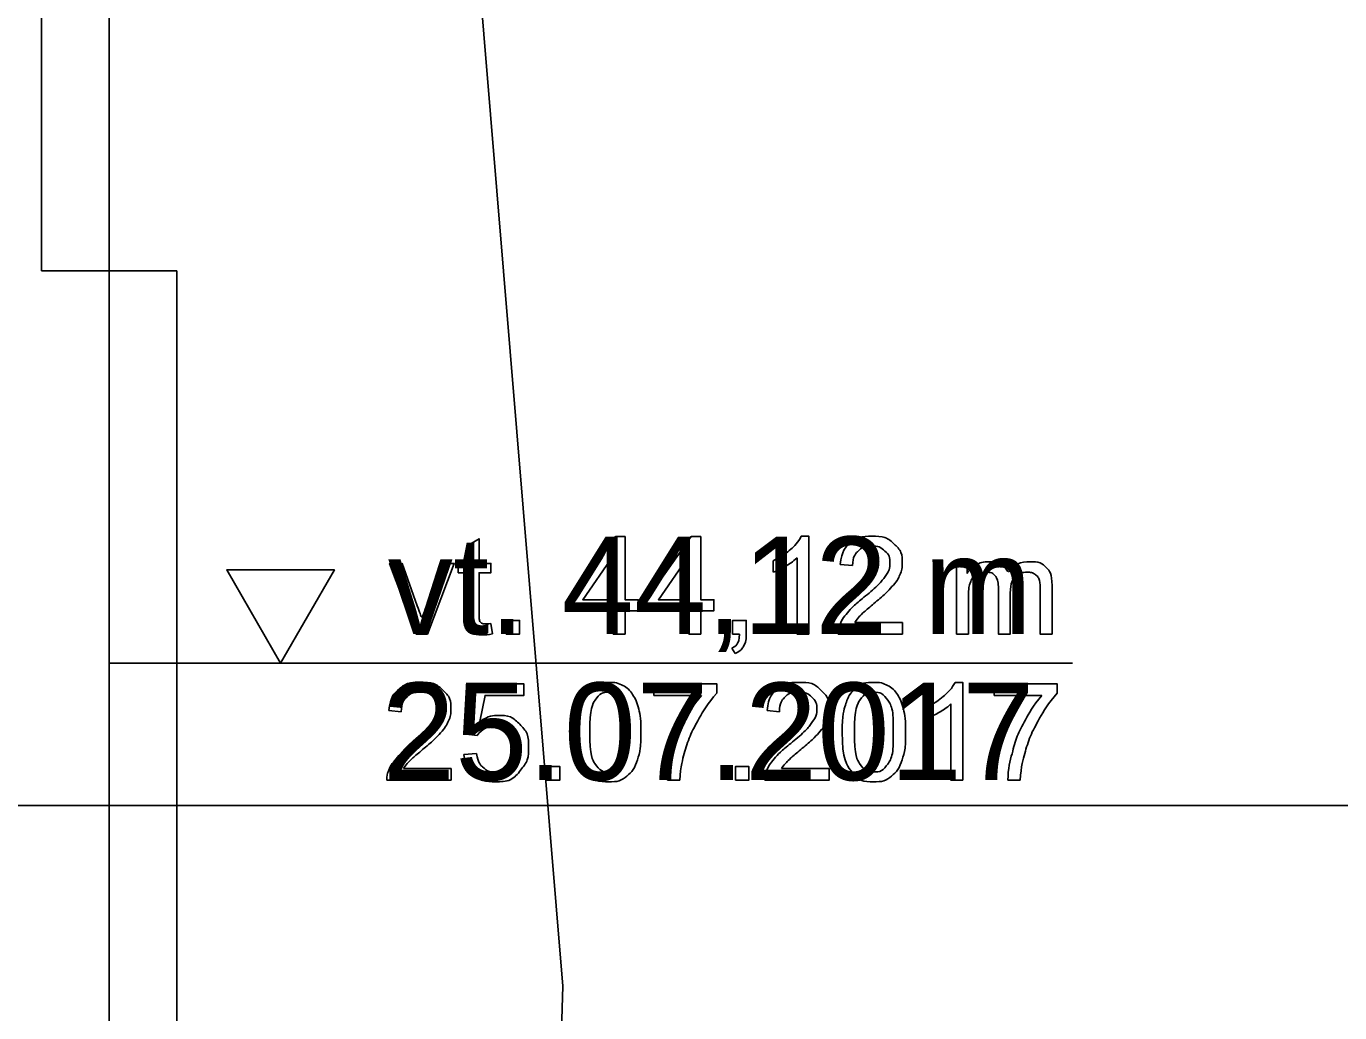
# Model space of a CAD drawing. Extents: x 700746 to 706058, y 6570320 to 6580460.
# Drawn here: x 704306.79 to 704355.33, y 6575890.21 to 6575926.67 of the extents above; entities that cross this region are included whole.
import ezdxf

# ---------------------------------------------------------------- set-up
doc = ezdxf.new("R2010")
doc.units = 0
for name, color, linetype in [('GEOLPUNKT', 7, 'Continuous'), ('Plokid', 7, 'Continuous'), ('Täide', 7, 'Continuous'), ('Veetase', 7, 'Continuous')]:
    doc.layers.add(name, color=color, linetype=linetype)

msp = doc.modelspace()

# ---------------------------------------------------------------- linework, layer by layer
at = {"layer": 'GEOLPUNKT'}
msp.add_lwpolyline([(704309.853, 6575963.131), (704309.853, 6575775.631)], dxfattribs=at)
for points in [[(704307.353, 6575948.631), (704309.853, 6575948.631), (704309.853, 6575917.631), (704307.353, 6575917.631)], [(704312.353, 6575917.631), (704309.853, 6575917.631), (704309.853, 6575886.631), (704312.353, 6575886.631)]]:
    msp.add_lwpolyline(points, close=True, dxfattribs=at)
at = {"layer": 'Plokid'}
msp.add_line((704283.757, 6575897.871), (704372.345, 6575897.871), dxfattribs=at)
at = {"layer": 'Täide'}
msp.add_lwpolyline([(704319.692, 6575785.609), (704323.557, 6575789.528), (704326.612, 6575891.19), (704322.471, 6575941.091), (704317.545, 6575958.492), (704309.853, 6575963.131), (704300.461, 6575957.26), (704296.151, 6575941.553), (704290.448, 6575872.612), (704293.776, 6575815.623), (704296.82, 6575787.427), (704299.069, 6575785.391)], dxfattribs=at)
at = {"layer": 'Veetase'}
msp.add_line((704345.45, 6575903.131), (704309.853, 6575903.131), dxfattribs=at)
msp.add_line((704345.45, 6575903.131), (704309.853, 6575903.131), dxfattribs=at)
for points in [[(704328.479, 6575904.206), (704328.479, 6575905.068), (704326.917, 6575905.068), (704326.917, 6575905.474), (704328.558, 6575907.806), (704328.92, 6575907.806), (704328.92, 6575905.474), (704329.406, 6575905.474), (704329.406, 6575905.068), (704328.92, 6575905.068), (704328.92, 6575904.206), (704328.479, 6575904.206)], [(704331.275, 6575904.206), (704331.275, 6575905.068), (704329.713, 6575905.068), (704329.713, 6575905.474), (704331.354, 6575907.806), (704331.716, 6575907.806), (704331.716, 6575905.474), (704332.202, 6575905.474), (704332.202, 6575905.068), (704331.716, 6575905.068), (704331.716, 6575904.206), (704331.275, 6575904.206)], [(704335.43, 6575907.82), (704335.714, 6575907.82), (704335.714, 6575904.206)], [(704323.076, 6575904.97), (704323.076, 6575906.473), (704322.749, 6575906.473), (704322.749, 6575906.816), (704323.076, 6575906.816), (704323.076, 6575907.462), (704323.518, 6575907.727), (704323.518, 6575906.816), (704323.959, 6575906.816), (704323.959, 6575906.473), (704323.518, 6575906.473), (704323.518, 6575904.944)], [(704321.199, 6575904.206), (704320.211, 6575906.816), (704320.678, 6575906.816), (704321.237, 6575905.253)], [(704321.568, 6575905.224), (704322.147, 6575906.816), (704322.601, 6575906.816), (704321.614, 6575904.206), (704321.199, 6575904.206)], [(704328.479, 6575905.474), (704328.479, 6575907.1), (704327.352, 6575905.474), (704328.479, 6575905.474)], [(704331.275, 6575905.474), (704331.275, 6575907.1), (704330.148, 6575905.474), (704331.275, 6575905.474)], [(704334.389, 6575906.49), (704334.389, 6575906.917)], [(704335.714, 6575904.206), (704335.272, 6575904.206), (704335.272, 6575907.022)], [(704341.163, 6575904.206), (704341.163, 6575906.816), (704341.558, 6575906.816), (704341.558, 6575906.448)], [(704337.328, 6575906.734), (704336.872, 6575906.78)], [(704343.155, 6575905.721), (704343.155, 6575904.206), (704342.713, 6575904.206), (704342.713, 6575905.9)], [(704344.7, 6575905.997), (704344.7, 6575904.206), (704344.258, 6575904.206), (704344.258, 6575905.849)], [(704341.605, 6575905.559), (704341.605, 6575904.206), (704341.163, 6575904.206)], [(704323.959, 6575904.6), (704324.022, 6575904.21)], [(704324.516, 6575904.206), (704324.516, 6575904.709), (704325.018, 6575904.709), (704325.018, 6575904.206), (704324.516, 6575904.206)], [(704332.893, 6575904.206), (704332.893, 6575904.709), (704333.396, 6575904.709), (704333.396, 6575904.206)], [(704339.169, 6575904.632), (704339.169, 6575904.206), (704336.79, 6575904.206)], [(704337.404, 6575904.632), (704339.169, 6575904.632)], [(704333.143, 6575904.206), (704332.893, 6575904.206)], [(704332.987, 6575903.493), (704332.863, 6575903.682)], [(704323.456, 6575900.456), (704323.042, 6575900.51), (704323.39, 6575902.36), (704325.179, 6575902.36), (704325.179, 6575901.937), (704323.743, 6575901.937), (704323.549, 6575900.971)], [(704329.981, 6575901.935), (704329.981, 6575902.36), (704332.31, 6575902.36), (704332.31, 6575902.016)], [(704341.114, 6575902.42), (704341.398, 6575902.42), (704341.398, 6575898.806)], [(704342.562, 6575901.935), (704342.562, 6575902.36), (704344.891, 6575902.36), (704344.891, 6575902.016)], [(704331.742, 6575901.935), (704329.981, 6575901.935)], [(704340.073, 6575901.09), (704340.073, 6575901.517)], [(704341.398, 6575898.806), (704340.956, 6575898.806), (704340.956, 6575901.622)], [(704344.323, 6575901.935), (704342.562, 6575901.935)], [(704320.646, 6575901.334), (704320.191, 6575901.38)], [(704334.624, 6575901.334), (704334.168, 6575901.38)], [(704322.962, 6575899.75), (704323.426, 6575899.789)], [(704322.487, 6575899.232), (704322.487, 6575898.806), (704320.108, 6575898.806)], [(704320.723, 6575899.232), (704322.487, 6575899.232)], [(704326.005, 6575898.806), (704326.005, 6575899.309), (704326.507, 6575899.309), (704326.507, 6575898.806), (704326.005, 6575898.806)], [(704332.994, 6575898.806), (704332.994, 6575899.309), (704333.496, 6575899.309), (704333.496, 6575898.806), (704332.994, 6575898.806)], [(704336.465, 6575899.232), (704336.465, 6575898.806), (704334.086, 6575898.806)], [(704334.7, 6575899.232), (704336.465, 6575899.232)], [(704330.938, 6575898.806), (704330.483, 6575898.806)], [(704343.519, 6575898.806), (704343.064, 6575898.806)]]:
    msp.add_lwpolyline(points, dxfattribs=at)
msp.add_lwpolyline([(704316.186, 6575906.579), (704318.176, 6575906.579), (704316.186, 6575903.131), (704314.195, 6575906.579)], close=True, dxfattribs=at)
msp.add_lwpolyline([(704316.186, 6575906.579), (704318.176, 6575906.579), (704316.186, 6575903.131), (704314.195, 6575906.579)], close=True, dxfattribs=at)
for points in [[(704334.389, 6575906.917), (704334.76, 6575907.091), (704335.037, 6575907.339), (704335.314, 6575907.587), (704335.43, 6575907.82)], [(704336.872, 6575906.78), (704336.919, 6575907.288), (704337.223, 6575907.554), (704337.528, 6575907.82), (704338.041, 6575907.82), (704338.559, 6575907.82), (704338.861, 6575907.533), (704339.163, 6575907.246), (704339.163, 6575906.821), (704339.163, 6575906.605), (704339.075, 6575906.397), (704338.987, 6575906.188), (704338.782, 6575905.957), (704338.577, 6575905.727), (704338.102, 6575905.324), (704337.704, 6575904.99), (704337.591, 6575904.871), (704337.478, 6575904.752), (704337.404, 6575904.632)], [(704336.79, 6575904.206), (704336.785, 6575904.366), (704336.841, 6575904.514), (704336.932, 6575904.757), (704337.133, 6575904.993), (704337.333, 6575905.228), (704337.711, 6575905.537), (704338.297, 6575906.019), (704338.502, 6575906.3), (704338.708, 6575906.581), (704338.708, 6575906.832), (704338.708, 6575907.094), (704338.52, 6575907.275), (704338.333, 6575907.455), (704338.031, 6575907.455), (704337.713, 6575907.455), (704337.521, 6575907.264), (704337.33, 6575907.072), (704337.328, 6575906.734)], [(704335.272, 6575907.022), (704335.113, 6575906.87), (704334.854, 6575906.718), (704334.595, 6575906.566), (704334.389, 6575906.49)], [(704341.558, 6575906.448), (704341.681, 6575906.64), (704341.885, 6575906.757), (704342.089, 6575906.874), (704342.349, 6575906.874), (704342.639, 6575906.874), (704342.825, 6575906.753), (704343.01, 6575906.632), (704343.086, 6575906.416), (704343.396, 6575906.874), (704343.893, 6575906.874), (704344.282, 6575906.874), (704344.491, 6575906.659), (704344.7, 6575906.444), (704344.7, 6575905.997)], [(704342.713, 6575905.9), (704342.713, 6575906.195), (704342.605, 6575906.342), (704342.497, 6575906.489), (704342.251, 6575906.489), (704342.065, 6575906.489), (704341.906, 6575906.391), (704341.747, 6575906.293), (704341.676, 6575906.104), (704341.605, 6575905.915), (704341.605, 6575905.559)], [(704344.258, 6575905.849), (704344.258, 6575906.114), (704344.215, 6575906.23), (704344.172, 6575906.347), (704344.059, 6575906.418), (704343.946, 6575906.489), (704343.794, 6575906.489), (704343.519, 6575906.489), (704343.337, 6575906.307), (704343.155, 6575906.124), (704343.155, 6575905.721)], [(704321.237, 6575905.253), (704321.327, 6575905), (704321.403, 6575904.727), (704321.462, 6575904.934), (704321.568, 6575905.224)], [(704324.022, 6575904.21), (704323.836, 6575904.171), (704323.689, 6575904.171), (704323.449, 6575904.171), (704323.316, 6575904.247), (704323.184, 6575904.323), (704323.13, 6575904.447), (704323.076, 6575904.572), (704323.076, 6575904.97)], [(704323.518, 6575904.944), (704323.518, 6575904.755), (704323.541, 6575904.701), (704323.564, 6575904.646), (704323.616, 6575904.614), (704323.669, 6575904.582), (704323.767, 6575904.582), (704323.84, 6575904.582), (704323.959, 6575904.6)], [(704332.863, 6575903.682), (704333.003, 6575903.744), (704333.07, 6575903.863), (704333.136, 6575903.983), (704333.143, 6575904.206)], [(704333.396, 6575904.206), (704333.396, 6575903.928), (704333.298, 6575903.757), (704333.2, 6575903.587), (704332.987, 6575903.493)], [(704320.108, 6575898.806), (704320.103, 6575898.966), (704320.16, 6575899.114), (704320.251, 6575899.357), (704320.451, 6575899.593), (704320.652, 6575899.828), (704321.029, 6575900.137), (704321.615, 6575900.619), (704321.821, 6575900.9), (704322.026, 6575901.181), (704322.026, 6575901.432), (704322.026, 6575901.694), (704321.839, 6575901.875), (704321.651, 6575902.055), (704321.35, 6575902.055), (704321.031, 6575902.055), (704320.84, 6575901.864), (704320.649, 6575901.672), (704320.646, 6575901.334)], [(704320.191, 6575901.38), (704320.237, 6575901.888), (704320.542, 6575902.154), (704320.846, 6575902.42), (704321.359, 6575902.42), (704321.878, 6575902.42), (704322.18, 6575902.133), (704322.482, 6575901.846), (704322.482, 6575901.421), (704322.482, 6575901.205), (704322.393, 6575900.997), (704322.305, 6575900.788), (704322.1, 6575900.557), (704321.896, 6575900.327), (704321.42, 6575899.924), (704321.022, 6575899.59), (704320.909, 6575899.471), (704320.796, 6575899.352), (704320.723, 6575899.232)], [(704327.155, 6575900.582), (704327.155, 6575901.22), (704327.286, 6575901.61), (704327.417, 6575901.999), (704327.676, 6575902.21), (704327.935, 6575902.42), (704328.328, 6575902.42), (704328.617, 6575902.42), (704328.836, 6575902.304), (704329.055, 6575902.187), (704329.197, 6575901.967), (704329.339, 6575901.748), (704329.42, 6575901.432), (704329.501, 6575901.117), (704329.501, 6575900.582), (704329.501, 6575899.949), (704329.371, 6575899.559), (704329.241, 6575899.169), (704328.982, 6575898.958), (704328.723, 6575898.746), (704328.328, 6575898.746), (704327.807, 6575898.746), (704327.51, 6575899.118), (704327.155, 6575899.568), (704327.155, 6575900.582)], [(704327.61, 6575900.582), (704327.61, 6575899.694), (704327.817, 6575899.401), (704328.024, 6575899.108), (704328.328, 6575899.108), (704328.631, 6575899.108), (704328.838, 6575899.402), (704329.045, 6575899.696), (704329.045, 6575900.582), (704329.045, 6575901.471), (704328.839, 6575901.763), (704328.632, 6575902.055), (704328.323, 6575902.055), (704328.019, 6575902.055), (704327.837, 6575901.797), (704327.61, 6575901.468), (704327.61, 6575900.582)], [(704332.31, 6575902.016), (704331.967, 6575901.65), (704331.629, 6575901.043), (704331.292, 6575900.437), (704331.108, 6575899.796), (704330.975, 6575899.344), (704330.938, 6575898.806)], [(704334.086, 6575898.806), (704334.081, 6575898.966), (704334.137, 6575899.114), (704334.228, 6575899.357), (704334.429, 6575899.593), (704334.629, 6575899.828), (704335.007, 6575900.137), (704335.593, 6575900.619), (704335.798, 6575900.9), (704336.004, 6575901.181), (704336.004, 6575901.432), (704336.004, 6575901.694), (704335.816, 6575901.875), (704335.629, 6575902.055), (704335.327, 6575902.055), (704335.008, 6575902.055), (704334.817, 6575901.864), (704334.626, 6575901.672), (704334.624, 6575901.334)], [(704334.168, 6575901.38), (704334.215, 6575901.888), (704334.519, 6575902.154), (704334.824, 6575902.42), (704335.337, 6575902.42), (704335.855, 6575902.42), (704336.157, 6575902.133), (704336.459, 6575901.846), (704336.459, 6575901.421), (704336.459, 6575901.205), (704336.371, 6575900.997), (704336.283, 6575900.788), (704336.078, 6575900.557), (704335.873, 6575900.327), (704335.397, 6575899.924), (704335, 6575899.59), (704334.887, 6575899.471), (704334.774, 6575899.352), (704334.7, 6575899.232)], [(704336.939, 6575900.582), (704336.939, 6575901.22), (704337.071, 6575901.61), (704337.202, 6575901.999), (704337.461, 6575902.21), (704337.72, 6575902.42), (704338.112, 6575902.42), (704338.402, 6575902.42), (704338.621, 6575902.304), (704338.84, 6575902.187), (704338.982, 6575901.967), (704339.123, 6575901.748), (704339.204, 6575901.432), (704339.285, 6575901.117), (704339.285, 6575900.582), (704339.285, 6575899.949), (704339.155, 6575899.559), (704339.025, 6575899.169), (704338.766, 6575898.958), (704338.507, 6575898.746), (704338.112, 6575898.746), (704337.592, 6575898.746), (704337.295, 6575899.118), (704336.939, 6575899.568), (704336.939, 6575900.582)], [(704337.395, 6575900.582), (704337.395, 6575899.694), (704337.602, 6575899.401), (704337.809, 6575899.108), (704338.112, 6575899.108), (704338.416, 6575899.108), (704338.623, 6575899.402), (704338.83, 6575899.696), (704338.83, 6575900.582), (704338.83, 6575901.471), (704338.623, 6575901.763), (704338.417, 6575902.055), (704338.107, 6575902.055), (704337.804, 6575902.055), (704337.622, 6575901.797), (704337.395, 6575901.468), (704337.395, 6575900.582)], [(704340.073, 6575901.517), (704340.444, 6575901.691), (704340.721, 6575901.939), (704340.998, 6575902.187), (704341.114, 6575902.42)], [(704344.891, 6575902.016), (704344.548, 6575901.65), (704344.21, 6575901.043), (704343.873, 6575900.437), (704343.689, 6575899.796), (704343.556, 6575899.344), (704343.519, 6575898.806)], [(704330.483, 6575898.806), (704330.49, 6575899.231), (704330.65, 6575899.833), (704330.809, 6575900.434), (704331.108, 6575900.993), (704331.406, 6575901.551), (704331.742, 6575901.935)], [(704340.956, 6575901.622), (704340.797, 6575901.47), (704340.538, 6575901.318), (704340.279, 6575901.166), (704340.073, 6575901.09)], [(704343.064, 6575898.806), (704343.071, 6575899.231), (704343.231, 6575899.833), (704343.39, 6575900.434), (704343.689, 6575900.993), (704343.987, 6575901.551), (704344.323, 6575901.935)], [(704323.549, 6575900.971), (704323.873, 6575901.196), (704324.229, 6575901.196), (704324.701, 6575901.196), (704325.025, 6575900.87), (704325.349, 6575900.543), (704325.349, 6575900.029), (704325.349, 6575899.54), (704325.064, 6575899.184), (704324.718, 6575898.746), (704324.119, 6575898.746), (704323.627, 6575898.746), (704323.317, 6575899.021), (704323.006, 6575899.296), (704322.962, 6575899.75)], [(704323.426, 6575899.789), (704323.477, 6575899.45), (704323.664, 6575899.279), (704323.852, 6575899.108), (704324.118, 6575899.108), (704324.44, 6575899.108), (704324.66, 6575899.35), (704324.88, 6575899.591), (704324.88, 6575899.99), (704324.88, 6575900.369), (704324.669, 6575900.588), (704324.457, 6575900.807), (704324.111, 6575900.807), (704323.896, 6575900.807), (704323.725, 6575900.709), (704323.554, 6575900.611), (704323.456, 6575900.456)]]:
    msp.add_open_spline(points, degree=3, dxfattribs=at)

# ---------------------------------------------------------------- texts
for s, p in [('vt. 44,12 m', (704320.148, 6575904.206)), ('25.07.2017', (704319.957, 6575898.806))]:
    msp.add_text(s, height=3.6, dxfattribs=at).set_placement(p)

doc.saveas('drawing.dxf')
